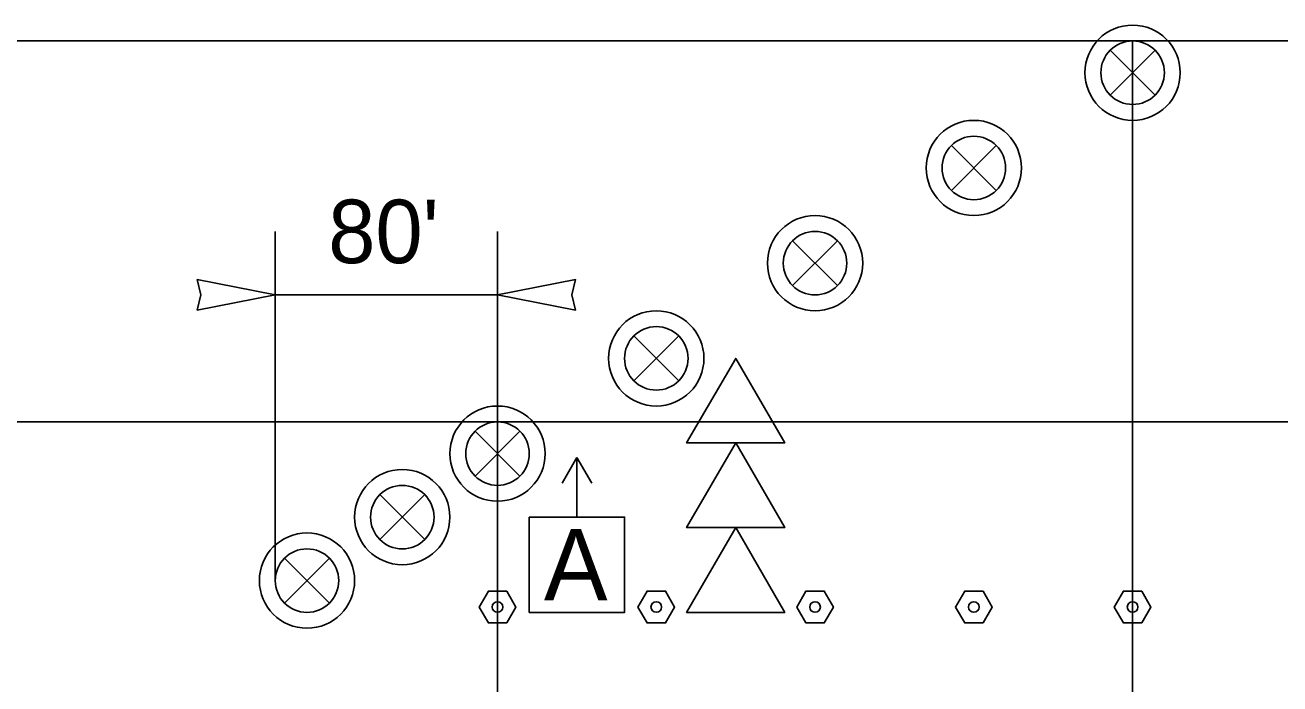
# Model space of a CAD drawing. Extents: x 99958 to 100176, y 99935 to 100011.
# Drawn here: x 100105.168 to 100106.749, y 99974.466 to 99975.296 of the extents above; entities that cross this region are included whole.
import ezdxf

# ---------------------------------------------------------------- set-up
doc = ezdxf.new("R2010")
doc.units = 0
for name, color, linetype in [('RD_MK_LineEdgeWhite', 7, 'Continuous'), ('RD_MK_LineLane', 7, 'Continuous'), ('TR_WZ_SequentialArrowSign', 7, 'Continuous'), ('TR_WZ_TrafficSafetyDrum', 7, 'Continuous'), ('TR_WZ_TubularMarker', 7, 'Continuous'), ('TR_WZ_WorkZoneDetails', 7, 'Continuous'), ('TR_WZ_WorkZoneTextCurrent', 7, 'Continuous')]:
    doc.layers.add(name, color=color, linetype=linetype)

msp = doc.modelspace()

# ---------------------------------------------------------------- linework, layer by layer
at = {"layer": 'RD_MK_LineEdgeWhite'}
msp.add_line((100101.7266, 99974.7957), (100114.8933, 99974.7957), dxfattribs=at)
at = {"layer": 'RD_MK_LineLane'}
msp.add_lwpolyline([(100114.8933, 99975.2757), (100101.7266, 99975.2757)], dxfattribs=at)
at = {"layer": 'TR_WZ_SequentialArrowSign'}
for points in [[(100106.0636, 99974.8757), (100106.0018, 99974.7691), (100106.0636, 99974.7691), (100106.1254, 99974.7691), (100106.0636, 99974.8757)], [(100106.1254, 99974.7691), (100106.0636, 99974.7691), (100106.0018, 99974.7691), (100106.0636, 99974.8757), (100106.1254, 99974.7691)], [(100106.0636, 99974.7691), (100106.0018, 99974.6624), (100106.0636, 99974.6624), (100106.1254, 99974.6624), (100106.0636, 99974.7691)], [(100106.1254, 99974.6624), (100106.0636, 99974.6624), (100106.0018, 99974.6624), (100106.0636, 99974.7691), (100106.1254, 99974.6624)], [(100106.0636, 99974.6624), (100106.0018, 99974.5557), (100106.1254, 99974.5557), (100106.0636, 99974.6624)], [(100106.1254, 99974.5557), (100106.0018, 99974.5557), (100106.0636, 99974.6624), (100106.1254, 99974.5557)]]:
    msp.add_lwpolyline(points, dxfattribs=at)
at = {"layer": 'TR_WZ_TrafficSafetyDrum'}
for p, q in [((100106.5353, 99975.264), (100106.5919, 99975.2074)), ((100106.5919, 99975.264), (100106.5353, 99975.2074)), ((100106.3353, 99975.144), (100106.3919, 99975.0874)), ((100106.3919, 99975.144), (100106.3353, 99975.0874)), ((100106.1353, 99975.024), (100106.1919, 99974.9674)), ((100106.1919, 99975.024), (100106.1353, 99974.9674)), ((100105.9353, 99974.904), (100105.9919, 99974.8474)), ((100105.9919, 99974.904), (100105.9353, 99974.8474)), ((100105.7353, 99974.784), (100105.7919, 99974.7274)), ((100105.7919, 99974.784), (100105.7353, 99974.7274)), ((100105.6153, 99974.704), (100105.6719, 99974.6474)), ((100105.6719, 99974.704), (100105.6153, 99974.6474)), ((100105.4953, 99974.624), (100105.5519, 99974.5674)), ((100105.5519, 99974.624), (100105.4953, 99974.5674))]:
    msp.add_line(p, q, dxfattribs=at)
for centre, radius in [((100106.5636, 99975.2357), 0.06), ((100106.5636, 99975.2357), 0.06), ((100106.5636, 99975.2357), 0.04), ((100106.3636, 99975.1157), 0.06), ((100106.3636, 99975.1157), 0.06), ((100106.3636, 99975.1157), 0.04), ((100106.1636, 99974.9957), 0.06), ((100106.1636, 99974.9957), 0.06), ((100106.1636, 99974.9957), 0.04), ((100105.9636, 99974.8757), 0.06), ((100105.9636, 99974.8757), 0.06), ((100105.9636, 99974.8757), 0.04), ((100105.7636, 99974.7557), 0.06), ((100105.7636, 99974.7557), 0.06), ((100105.7636, 99974.7557), 0.04), ((100105.6436, 99974.6757), 0.06), ((100105.6436, 99974.6757), 0.06), ((100105.6436, 99974.6757), 0.04), ((100105.5236, 99974.5957), 0.06), ((100105.5236, 99974.5957), 0.06), ((100105.5236, 99974.5957), 0.04)]:
    msp.add_circle(centre, radius, dxfattribs=at)
at = {"layer": 'TR_WZ_TubularMarker'}
for points in [[(100105.7405, 99974.5624), (100105.7521, 99974.5824), (100105.7752, 99974.5824), (100105.7867, 99974.5624), (100105.7752, 99974.5424), (100105.7521, 99974.5424)], [(100105.9405, 99974.5624), (100105.9521, 99974.5824), (100105.9752, 99974.5824), (100105.9867, 99974.5624), (100105.9752, 99974.5424), (100105.9521, 99974.5424)], [(100106.1405, 99974.5624), (100106.1521, 99974.5824), (100106.1752, 99974.5824), (100106.1867, 99974.5624), (100106.1752, 99974.5424), (100106.1521, 99974.5424)], [(100106.3405, 99974.5624), (100106.3521, 99974.5824), (100106.3752, 99974.5824), (100106.3867, 99974.5624), (100106.3752, 99974.5424), (100106.3521, 99974.5424)], [(100106.5405, 99974.5624), (100106.5521, 99974.5824), (100106.5752, 99974.5824), (100106.5867, 99974.5624), (100106.5752, 99974.5424), (100106.5521, 99974.5424)]]:
    msp.add_lwpolyline(points, close=True, dxfattribs=at)
for points in [[(100105.7521, 99974.5424), (100105.7752, 99974.5424), (100105.7867, 99974.5624), (100105.7752, 99974.5824), (100105.7521, 99974.5824), (100105.7405, 99974.5624), (100105.7521, 99974.5424)], [(100105.9521, 99974.5424), (100105.9752, 99974.5424), (100105.9867, 99974.5624), (100105.9752, 99974.5824), (100105.9521, 99974.5824), (100105.9405, 99974.5624), (100105.9521, 99974.5424)], [(100106.1521, 99974.5424), (100106.1752, 99974.5424), (100106.1867, 99974.5624), (100106.1752, 99974.5824), (100106.1521, 99974.5824), (100106.1405, 99974.5624), (100106.1521, 99974.5424)], [(100106.3521, 99974.5424), (100106.3752, 99974.5424), (100106.3867, 99974.5624), (100106.3752, 99974.5824), (100106.3521, 99974.5824), (100106.3405, 99974.5624), (100106.3521, 99974.5424)], [(100106.5521, 99974.5424), (100106.5752, 99974.5424), (100106.5867, 99974.5624), (100106.5752, 99974.5824), (100106.5521, 99974.5824), (100106.5405, 99974.5624), (100106.5521, 99974.5424)]]:
    msp.add_lwpolyline(points, dxfattribs=at)
for centre in [(100105.7636, 99974.5624), (100105.9636, 99974.5624), (100106.1636, 99974.5624), (100106.3636, 99974.5624), (100106.5636, 99974.5624)]:
    msp.add_circle(centre, 0.00667, dxfattribs=at)
at = {"layer": 'TR_WZ_WorkZoneDetails'}
for p, q in [((100106.5636, 99975.2757), (100106.5636, 99974.0757)), ((100105.4836, 99975.0357), (100105.4836, 99974.5957)), ((100105.7636, 99975.0357), (100105.7636, 99974.1557)), ((100105.7636, 99974.9557), (100105.4836, 99974.9557)), ((100105.8636, 99974.7507), (100105.8449, 99974.7183)), ((100105.8636, 99974.6757), (100105.8636, 99974.7507)), ((100105.8636, 99974.7507), (100105.8824, 99974.7183))]:
    msp.add_line(p, q, dxfattribs=at)
for points in [[(100105.4836, 99974.9557), (100105.3853, 99974.9365), (100105.3898, 99974.9557), (100105.3853, 99974.975)], [(100105.7636, 99974.9557), (100105.8619, 99974.9365), (100105.8573, 99974.9557), (100105.8619, 99974.975)], [(100105.8036, 99974.6757), (100105.9236, 99974.6757), (100105.9236, 99974.5557), (100105.8036, 99974.5557)]]:
    msp.add_lwpolyline(points, close=True, dxfattribs=at)
msp.add_lwpolyline([(100105.8036, 99974.6757), (100105.8036, 99974.5557), (100105.9236, 99974.5557), (100105.9236, 99974.6757), (100105.8636, 99974.6757), (100105.8036, 99974.6757)], dxfattribs=at)

# ---------------------------------------------------------------- texts
msp.add_text('A', height=0.09, dxfattribs=at).set_placement((100105.822, 99974.5707))
at = {"layer": 'TR_WZ_WorkZoneTextCurrent'}
msp.add_text("80'", height=0.08, dxfattribs=at).set_placement((100105.5503, 99974.9957))

doc.saveas('drawing.dxf')
